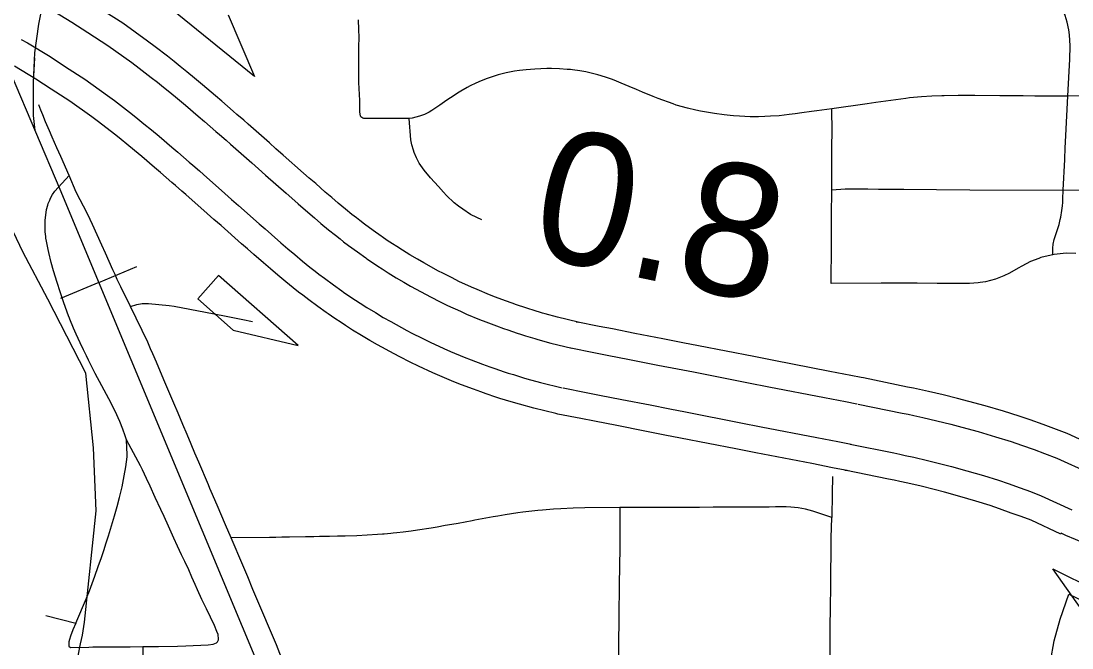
# Model space of a CAD drawing. Extents: x -19 to 366, y -4 to 359.
# Drawn here: x 154.805 to 155.44, y 193.673 to 194.052 of the extents above; entities that cross this region are included whole.
import ezdxf

# ---------------------------------------------------------------- set-up
doc = ezdxf.new("R2010")
doc.units = 0
for name, color, linetype in [('Level 10', 7, 'Continuous'), ('Level 19', 7, 'Continuous'), ('Level 33', 7, 'Continuous'), ('Level 40', 7, 'Continuous'), ('Level 42', 7, 'Continuous'), ('Level 48', 7, 'Continuous'), ('Level 60', 7, 'Continuous')]:
    doc.layers.add(name, color=color, linetype=linetype)

msp = doc.modelspace()

# ---------------------------------------------------------------- linework, layer by layer
at = {"layer": 'Level 10'}
for points in [[(154.84306, 193.68841), (154.85002, 193.7555), (154.8484, 193.79358), (154.84386, 193.83879), (154.82074, 193.88359), (154.80577, 193.91206), (154.79631, 193.93215), (154.78396, 193.96101), (154.78016, 193.97329), (154.77866, 193.97789)], [(155.47313, 193.64073), (155.42579, 193.63986), (155.42571, 193.65538), (155.42692, 193.6646), (155.42918, 193.67694), (155.43287, 193.69008), (155.43808, 193.70528), (155.48106, 193.68463)], [(154.83927, 193.66795), (154.84058, 193.67527), (154.84177, 193.68054), (154.84306, 193.68841)]]:
    msp.add_lwpolyline(points, dxfattribs=at)
at = {"layer": 'Level 19'}
for p, q in [((155.14019, 193.8698), (155.14145, 193.86953)), ((155.31395, 193.83588), (155.31257, 193.83613)), ((155.12918, 193.81406), (155.12792, 193.81434)), ((155.30256, 193.78022), (155.30398, 193.77997)), ((155.43338, 193.7421), (155.43315, 193.74155))]:
    msp.add_line(p, q, dxfattribs=at)
for points in [[(154.82079, 194.05979), (154.83531, 194.051), (154.84498, 194.04465), (154.85713, 194.03691), (154.87153, 194.02647), (154.87598, 194.02313), (154.88333, 194.01752), (154.88717, 194.01456), (154.89077, 194.01169), (154.89459, 194.00854), (154.89921, 194.00473), (154.90396, 194.00074), (154.91174, 193.99411), (154.91544, 193.99093), (154.92243, 193.9849), (154.9246, 193.98303), (154.92866, 193.97952), (154.93122, 193.97724), (154.9441, 193.96583), (154.94811, 193.96231), (154.95242, 193.95853), (154.96482, 193.94761), (154.96833, 193.94454), (154.97217, 193.94119), (154.97796, 193.93614), (154.98194, 193.93267), (154.98594, 193.92929), (154.9905, 193.9255), (154.99464, 193.92213), (154.99749, 193.91989), (154.99962, 193.91824), (155.00268, 193.91594), (155.00802, 193.91208), (155.01299, 193.90846), (155.01373, 193.90793), (155.01703, 193.90565), (155.02034, 193.90349), (155.02298, 193.90178), (155.02666, 193.89941), (155.03146, 193.89651), (155.03609, 193.89376), (155.04016, 193.8914), (155.04944, 193.88634), (155.05218, 193.88489), (155.05803, 193.88195), (155.06246, 193.87975), (155.07032, 193.87617), (155.07399, 193.87454), (155.08172, 193.87131), (155.08564, 193.86975), (155.09207, 193.86735), (155.09625, 193.86586), (155.09899, 193.8649), (155.10459, 193.86301), (155.10663, 193.86233), (155.10952, 193.86143), (155.11529, 193.85968), (155.11705, 193.85917), (155.12492, 193.857), (155.13762, 193.85389)], [(155.14145, 193.86953), (155.12897, 193.87258), (155.12143, 193.87466), (155.11987, 193.87511), (155.11425, 193.87682), (155.11156, 193.87766), (155.1097, 193.87827), (155.10422, 193.88013), (155.10162, 193.88103), (155.09759, 193.88248), (155.09143, 193.88477), (155.08781, 193.88621), (155.08036, 193.88932), (155.07692, 193.89085), (155.06938, 193.89429), (155.06522, 193.89635), (155.05956, 193.8992), (155.05706, 193.90052), (155.04804, 193.90544), (155.04423, 193.90764), (155.03973, 193.91032), (155.03518, 193.91306), (155.03172, 193.9153), (155.02912, 193.91699), (155.02601, 193.91901), (155.023, 193.9211), (155.02241, 193.92152), (155.01747, 193.92511), (155.01223, 193.9289), (155.00938, 193.93104), (155.0074, 193.93258), (155.00469, 193.93471), (155.00072, 193.93793), (154.99628, 193.94162), (154.99243, 193.94488), (154.98854, 193.94827), (154.98275, 193.95333), (154.97891, 193.95668), (154.97543, 193.95971), (154.96305, 193.97062), (154.95873, 193.97441), (154.95475, 193.9779), (154.94191, 193.98929), (154.93927, 193.99163), (154.93513, 193.99521), (154.93296, 193.99709), (154.92594, 194.00314), (154.9222, 194.00634), (154.91436, 194.01303), (154.90951, 194.01709), (154.90483, 194.02097), (154.9009, 194.0242), (154.89712, 194.02722), (154.89313, 194.0303), (154.8857, 194.03596), (154.88109, 194.03943), (154.86619, 194.05022), (154.85372, 194.05817)], [(154.80477, 194.04045), (154.80857, 194.0384), (154.82217, 194.03017), (154.83161, 194.02398), (154.84328, 194.01654), (154.85692, 194.00666), (154.86112, 194.0035), (154.86834, 193.99799), (154.87196, 193.9952), (154.87526, 193.99256), (154.87893, 193.98955), (154.88345, 193.98581), (154.88806, 193.98194), (154.89574, 193.97539), (154.89939, 193.97226), (154.90634, 193.96627), (154.9085, 193.9644), (154.91244, 193.96099), (154.91488, 193.95883), (154.92782, 193.94736), (154.93186, 193.94381), (154.93615, 193.94004), (154.94858, 193.92909), (154.95215, 193.92598), (154.95599, 193.92264), (154.96178, 193.91759), (154.96589, 193.914), (154.97012, 193.91042), (154.97487, 193.90647), (154.97927, 193.9029), (154.98234, 193.90048), (154.98468, 193.89867), (154.98808, 193.89612), (154.99356, 193.89215), (154.99859, 193.88849), (154.99956, 193.8878), (155.0033, 193.88521), (155.00691, 193.88286), (155.0096, 193.88111), (155.01362, 193.87852), (155.01881, 193.87539), (155.02363, 193.87252), (155.02809, 193.86994), (155.03779, 193.86464), (155.04091, 193.863), (155.04703, 193.85992), (155.05189, 193.85751), (155.06021, 193.85372), (155.06425, 193.85192), (155.07242, 193.84851), (155.07678, 193.84677), (155.08362, 193.84423), (155.08804, 193.84264), (155.091, 193.84161), (155.09678, 193.83966), (155.09909, 193.83889), (155.10227, 193.8379), (155.10828, 193.83607), (155.11035, 193.83547), (155.11873, 193.83317), (155.13175, 193.82998)], [(155.12792, 193.81434), (155.11468, 193.81759), (155.10597, 193.81998), (155.10369, 193.82064), (155.09753, 193.82251), (155.09415, 193.82357), (155.09166, 193.82439), (155.08577, 193.82639), (155.08267, 193.82747), (155.0781, 193.82911), (155.07099, 193.83175), (155.06633, 193.83361), (155.05788, 193.83713), (155.0536, 193.83904), (155.04497, 193.84298), (155.03984, 193.84552), (155.03353, 193.84869), (155.03017, 193.85046), (155.0202, 193.8559), (155.01549, 193.85863), (155.01053, 193.86158), (155.0051, 193.86486), (155.00086, 193.86759), (154.99813, 193.86937), (154.99431, 193.87185), (154.9903, 193.87463), (154.98917, 193.87544), (154.98411, 193.87912), (154.97853, 193.88316), (154.97492, 193.88587), (154.97244, 193.88779), (154.96921, 193.89032), (154.96465, 193.89404), (154.95977, 193.89808), (154.95539, 193.90179), (154.95119, 193.90546), (154.94541, 193.9105), (154.94157, 193.91385), (154.93797, 193.91699), (154.92552, 193.92796), (154.92124, 193.93171), (154.91717, 193.93529), (154.9042, 193.94678), (154.90184, 193.94888), (154.89797, 193.95223), (154.89581, 193.95409), (154.8889, 193.96005), (154.88527, 193.96316), (154.87766, 193.96965), (154.87315, 193.97344), (154.86869, 193.97712), (154.86513, 193.98005), (154.86202, 193.98254), (154.85854, 193.98522), (154.8514, 193.99067), (154.84736, 193.99371), (154.83422, 194.00322), (154.82287, 194.01046), (154.81359, 194.01655), (154.80059, 194.02442)], [(155.31257, 193.83613), (155.30621, 193.83739), (155.29348, 193.83989), (155.25975, 193.84643), (155.24756, 193.84882), (155.21416, 193.85535), (155.20461, 193.8572), (155.19264, 193.85953), (155.17564, 193.86285), (155.16212, 193.86549), (155.15403, 193.86707), (155.14019, 193.8698)], [(155.13707, 193.85401), (155.15093, 193.85127), (155.15903, 193.84969), (155.17255, 193.84705), (155.18956, 193.84373), (155.20155, 193.8414), (155.21109, 193.83955), (155.24447, 193.83302), (155.25667, 193.83063), (155.2904, 193.82408), (155.30309, 193.8216), (155.30979, 193.82027), (155.31011, 193.82022)], [(155.45709, 193.79307), (155.43709, 193.80237), (155.42887, 193.80542), (155.42243, 193.80776), (155.41468, 193.81052), (155.40811, 193.81273), (155.39846, 193.81581), (155.38751, 193.81902), (155.37757, 193.82172), (155.37066, 193.82354), (155.36202, 193.82567), (155.35326, 193.8277), (155.34779, 193.82891), (155.34417, 193.82967), (155.34059, 193.83043), (155.31395, 193.83588)], [(155.1323, 193.82986), (155.14618, 193.82711), (155.15431, 193.82552), (155.16784, 193.82288), (155.18485, 193.81956), (155.19686, 193.81723), (155.20639, 193.81538), (155.23973, 193.80886), (155.25196, 193.80646), (155.28569, 193.79992), (155.29833, 193.79744), (155.30553, 193.79601), (155.3064, 193.79588)], [(155.31072, 193.82011), (155.33731, 193.81467), (155.34086, 193.81392), (155.34439, 193.81318), (155.3497, 193.812), (155.35828, 193.81001), (155.36668, 193.80794), (155.37341, 193.80617), (155.38314, 193.80352), (155.39375, 193.80042), (155.40309, 193.79743), (155.40941, 193.79531), (155.41699, 193.79261), (155.42333, 193.79031), (155.43088, 193.7875), (155.45031, 193.77847)], [(155.30398, 193.77997), (155.30275, 193.78015), (155.29522, 193.78165), (155.28261, 193.78411), (155.24888, 193.79066), (155.23664, 193.79306), (155.20331, 193.79958), (155.19379, 193.80142), (155.18177, 193.80376), (155.16476, 193.80708), (155.15122, 193.80972), (155.14307, 193.81132), (155.12918, 193.81406)], [(155.30579, 193.79599), (155.3323, 193.79056), (155.33579, 193.78983), (155.33919, 193.78911), (155.34425, 193.78799), (155.35255, 193.78607), (155.3606, 193.78408), (155.36705, 193.78239), (155.37645, 193.77983), (155.38654, 193.77687), (155.39542, 193.77404), (155.40135, 193.77204), (155.40866, 193.76944), (155.41484, 193.76719), (155.42139, 193.76476), (155.43993, 193.75615)], [(155.43315, 193.74155), (155.41519, 193.74989), (155.4093, 193.75208), (155.40321, 193.75429), (155.39608, 193.75683), (155.3904, 193.75874), (155.38183, 193.76148), (155.37207, 193.76434), (155.36289, 193.76683), (155.35663, 193.76848), (155.34881, 193.77041), (155.34069, 193.77229), (155.33578, 193.77338), (155.33247, 193.77407), (155.32903, 193.7748), (155.30256, 193.78022)], [(155.50028, 193.7097), (155.46886, 193.72564), (155.45986, 193.73011), (155.45606, 193.73193), (155.45085, 193.73438), (155.44727, 193.73599), (155.44207, 193.73835), (155.43631, 193.74073), (155.43338, 193.7421)]]:
    msp.add_lwpolyline(points, dxfattribs=at)
at = {"layer": 'Level 33'}
for points in [[(155.43743, 194.00628), (155.43819, 194.02131), (155.43854, 194.02835), (155.43891, 194.03668), (155.43847, 194.04335), (155.43803, 194.04631), (155.43699, 194.05094), (155.43578, 194.05503), (155.43509, 194.05683), (155.43369, 194.05995), (155.43241, 194.06255), (155.43056, 194.06568), (155.42781, 194.06962), (155.42352, 194.07544), (155.41989, 194.08038), (155.4151, 194.08691), (155.41248, 194.09048), (155.40759, 194.09723)], [(155.03933, 193.99279), (155.03879, 193.99274), (155.03194, 193.9927), (155.0233, 193.99268), (155.01984, 193.99271), (155.01669, 193.99275), (155.01349, 193.99275), (155.0119, 193.99272), (155.01124, 193.99292), (155.01066, 193.99321), (155.01001, 193.99367), (155.00975, 193.99438), (155.00954, 193.99659), (155.00951, 193.99999), (155.00938, 194.0035), (155.00884, 194.0145), (155.00874, 194.01921), (155.00885, 194.0299), (155.00893, 194.03603), (155.00895, 194.04172), (155.00885, 194.04655), (155.00873, 194.05227)], [(155.29484, 193.99864), (155.28574, 193.99737), (155.28256, 193.99692), (155.27654, 193.99607), (155.27256, 193.99554), (155.26895, 193.99507), (155.26288, 193.9944), (155.25773, 193.99406), (155.25425, 193.99387), (155.25037, 193.9938), (155.24641, 193.99379), (155.24547, 193.99379), (155.23904, 193.9941), (155.23536, 193.99433), (155.23337, 193.99449), (155.22978, 193.99487), (155.22383, 193.99564), (155.22017, 193.99626), (155.21529, 193.99721), (155.21259, 193.9978), (155.20751, 193.99901), (155.20075, 194.00085), (155.19877, 194.00153), (155.18972, 194.00473), (155.18672, 194.00592), (155.18039, 194.00855), (155.17669, 194.01019), (155.1723, 194.01208), (155.16743, 194.01413), (155.16326, 194.01578), (155.16156, 194.01643), (155.15792, 194.01777), (155.15326, 194.01915), (155.14928, 194.02012), (155.14601, 194.02083), (155.14235, 194.02146), (155.13792, 194.02207), (155.13669, 194.02222), (155.13486, 194.02239), (155.13009, 194.0227), (155.12532, 194.02286), (155.12251, 194.02288), (155.11881, 194.02277), (155.11524, 194.02259), (155.10998, 194.02213), (155.10599, 194.02166), (155.1029, 194.02122), (155.09887, 194.02048), (155.0979, 194.02028), (155.09311, 194.01908), (155.08942, 194.01796), (155.08635, 194.01689), (155.08275, 194.01547), (155.07955, 194.01406), (155.07623, 194.01241), (155.07432, 194.01138), (155.07055, 194.00928), (155.06941, 194.00857), (155.06427, 194.00521), (155.06209, 194.00372), (155.05771, 194.00069), (155.053, 193.99747), (155.05134, 193.99651), (155.05006, 193.99587), (155.04863, 193.9952), (155.04556, 193.99413), (155.04117, 193.99296), (155.03933, 193.99279)], [(155.43743, 194.00628), (155.42448, 194.00622), (155.41756, 194.00628), (155.4105, 194.00634), (155.40188, 194.0064), (155.3964, 194.00643), (155.38129, 194.00655), (155.37577, 194.00658), (155.37108, 194.00661), (155.36268, 194.00649), (155.36121, 194.00645), (155.35527, 194.00616), (155.34901, 194.00578), (155.34171, 194.00511), (155.33952, 194.00482), (155.33036, 194.00358), (155.32128, 194.00231), (155.31616, 194.00162), (155.29484, 193.99864)], [(155.4347, 193.94937), (155.43562, 193.96783), (155.43563, 193.96823), (155.43591, 193.97475), (155.43625, 193.98238), (155.43743, 194.00628)], [(155.52052, 194.00606), (155.49671, 194.00613), (155.48996, 194.00617), (155.48091, 194.00622), (155.47404, 194.00624), (155.46118, 194.00632), (155.4528, 194.00636), (155.43743, 194.00628)], [(154.83365, 193.9582), (154.82862, 193.96972), (154.82621, 193.97506), (154.82341, 193.98142), (154.82178, 193.98525), (154.81949, 193.99065), (154.81773, 193.99495), (154.81657, 193.99779), (154.81536, 194.00088)], [(155.0832, 193.93154), (155.08011, 193.93284), (155.07643, 193.93468), (155.07174, 193.93781), (155.06905, 193.9397), (155.06648, 193.94174), (155.06178, 193.94624), (155.06002, 193.94809), (155.0569, 193.95154), (155.05222, 193.95692), (155.04837, 193.96145), (155.04539, 193.96579), (155.04409, 193.96817), (155.04366, 193.969), (155.04231, 193.97224), (155.0418, 193.97358), (155.04092, 193.97673), (155.04033, 193.97975), (155.03933, 193.99279)], [(155.2947, 193.94955), (155.29482, 193.96692), (155.29486, 193.97598), (155.29488, 193.98474), (155.29484, 193.99864)], [(154.8683, 193.7985), (154.86751, 193.80092), (154.86621, 193.80497), (154.86429, 193.80963), (154.86148, 193.81577), (154.85763, 193.82331), (154.85349, 193.83112), (154.84952, 193.83864), (154.84533, 193.84665), (154.84411, 193.84918), (154.84232, 193.85289), (154.84037, 193.85709), (154.83794, 193.86245), (154.83636, 193.86601), (154.83417, 193.87134), (154.83393, 193.87196), (154.83339, 193.87342), (154.8305, 193.88135), (154.8297, 193.88372), (154.82832, 193.88785), (154.82647, 193.89352), (154.82436, 193.90062), (154.82295, 193.90577), (154.8214, 193.9117), (154.82099, 193.91352), (154.82013, 193.91766), (154.81999, 193.91854), (154.81972, 193.9203), (154.81957, 193.92149), (154.8193, 193.92426), (154.81915, 193.92667), (154.81918, 193.93116), (154.8201, 193.93763), (154.8208, 193.94036), (154.82106, 193.94127), (154.82197, 193.94344), (154.82246, 193.94453), (154.82367, 193.94685), (154.82498, 193.94872), (154.83365, 193.9582)], [(154.87086, 193.87899), (154.86498, 193.89098), (154.86284, 193.89542), (154.86147, 193.89833), (154.8601, 193.9013), (154.85564, 193.9113), (154.85343, 193.91625), (154.8478, 193.92859), (154.84641, 193.93163), (154.84396, 193.93662), (154.84242, 193.9398), (154.84048, 193.94359), (154.838, 193.94828), (154.83365, 193.9582)], [(155.29436, 193.89291), (155.29451, 193.91639), (155.29453, 193.92601), (155.2946, 193.93383), (155.2947, 193.94955)], [(155.2947, 193.94955), (155.30281, 193.95019), (155.31652, 193.9501), (155.32299, 193.95006), (155.33822, 193.94993), (155.35809, 193.94986), (155.37823, 193.94967), (155.4347, 193.94937)], [(155.42841, 193.91036), (155.42843, 193.9144), (155.4285, 193.91672), (155.42913, 193.91953), (155.43057, 193.92379), (155.43215, 193.92869), (155.43284, 193.93161), (155.43322, 193.93315), (155.43386, 193.93702), (155.4342, 193.94002), (155.43433, 193.94199), (155.43443, 193.94406), (155.4347, 193.94937)], [(155.54565, 193.94882), (155.52886, 193.94895), (155.52009, 193.94902), (155.50993, 193.94909), (155.49742, 193.94915), (155.49167, 193.94916), (155.4871, 193.94918), (155.47535, 193.94922), (155.45164, 193.94928), (155.4347, 193.94937)], [(155.42841, 193.91036), (155.42547, 193.90977), (155.42114, 193.90864), (155.41983, 193.90818), (155.41494, 193.90623), (155.4096, 193.9034), (155.40748, 193.90221), (155.40212, 193.89922), (155.39883, 193.89764), (155.39365, 193.89568), (155.38773, 193.89409), (155.38436, 193.89354), (155.38323, 193.89341), (155.37806, 193.89299), (155.37531, 193.89298), (155.36702, 193.893), (155.35844, 193.89302), (155.34636, 193.89309), (155.32455, 193.89323), (155.29436, 193.89291)], [(155.44226, 193.91115), (155.43639, 193.91129), (155.42923, 193.91052), (155.42841, 193.91036)], [(154.87086, 193.87899), (154.87468, 193.88036), (154.87791, 193.88099), (154.8816, 193.88089), (154.89426, 193.87974), (154.89728, 193.8793), (154.91617, 193.87563), (154.92766, 193.87335), (154.93862, 193.87114), (154.94462, 193.86995)], [(154.91884, 193.76915), (154.91787, 193.77136), (154.91204, 193.78498), (154.9097, 193.79055), (154.90752, 193.79583), (154.90508, 193.80169), (154.90246, 193.80774), (154.89955, 193.81455), (154.89695, 193.82076), (154.89519, 193.82495), (154.89165, 193.83333), (154.88893, 193.8396), (154.88645, 193.84547), (154.88434, 193.85041), (154.88296, 193.85359), (154.88135, 193.85754), (154.87086, 193.87899)], [(154.83776, 193.6878), (154.84411, 193.70275), (154.84594, 193.70729), (154.84757, 193.7116), (154.84923, 193.71604), (154.85131, 193.72186), (154.85325, 193.72747), (154.85466, 193.73169), (154.85618, 193.7363), (154.85757, 193.74058), (154.85936, 193.74656), (154.86112, 193.75261), (154.86268, 193.75827), (154.86415, 193.7637), (154.86571, 193.77011), (154.86707, 193.77681), (154.868, 193.78227), (154.8687, 193.78818), (154.86873, 193.78951), (154.8683, 193.7985)], [(154.92397, 193.6777), (154.92408, 193.67795), (154.92371, 193.68085), (154.92308, 193.68265), (154.92155, 193.68629), (154.91666, 193.69633), (154.91395, 193.70206), (154.91127, 193.70794), (154.9099, 193.711), (154.90791, 193.7155), (154.906, 193.71996), (154.90363, 193.72502), (154.90164, 193.729), (154.89923, 193.73425), (154.89702, 193.73917), (154.89377, 193.74643), (154.89124, 193.75209), (154.88914, 193.75646), (154.88566, 193.76365), (154.88268, 193.77041), (154.88053, 193.77523), (154.878, 193.78045), (154.87677, 193.78283), (154.87539, 193.78551), (154.8683, 193.7985)], [(155.2951, 193.77629), (155.295, 193.76615), (155.29468, 193.75154)], [(154.9316, 193.73929), (154.92821, 193.74722), (154.92319, 193.75899), (154.91963, 193.76732), (154.91884, 193.76915)], [(155.1667, 193.75752), (155.14539, 193.75743), (155.13839, 193.75724), (155.13094, 193.75689), (155.12647, 193.75664), (155.11983, 193.75608), (155.11697, 193.75579), (155.10791, 193.75478), (155.10501, 193.75439), (155.09734, 193.75324), (155.09289, 193.75246), (155.09002, 193.75196), (155.07899, 193.74995), (155.07735, 193.74965), (155.06882, 193.74804), (155.06515, 193.74737), (155.06112, 193.74666), (155.05619, 193.7458), (155.05252, 193.7452), (155.04427, 193.74387), (155.04049, 193.74331), (155.03566, 193.74269), (155.0319, 193.74225), (155.02966, 193.74202), (155.02822, 193.74188), (155.0242, 193.74152), (155.02312, 193.74143), (155.02012, 193.7412), (155.00768, 193.74051), (155.0006, 193.74039), (154.99587, 193.74022), (154.99107, 193.74013), (154.98683, 193.74007), (154.98501, 193.74004), (154.98172, 193.73997), (154.9766, 193.73986), (154.96702, 193.73967), (154.96221, 193.73959), (154.95864, 193.73955), (154.95475, 193.73953), (154.9316, 193.73929)], [(155.1667, 193.75752), (155.16653, 193.73329), (155.1663, 193.711), (155.16604, 193.69183), (155.16587, 193.6739), (155.1658, 193.65778), (155.1657, 193.64872), (155.16559, 193.63714)], [(155.29468, 193.75154), (155.28329, 193.75532), (155.27878, 193.75658), (155.27449, 193.7574), (155.26993, 193.75788), (155.26706, 193.75799), (155.26469, 193.75802), (155.26069, 193.75799), (155.25686, 193.75788), (155.24777, 193.75782), (155.24279, 193.75782), (155.23621, 193.75781), (155.22297, 193.75772), (155.21471, 193.75768), (155.20071, 193.75763), (155.19493, 193.75762), (155.18795, 193.75758), (155.18295, 193.75759), (155.17601, 193.75756), (155.1667, 193.75752)], [(155.29338, 193.63588), (155.29347, 193.65255), (155.29358, 193.65918), (155.29372, 193.67531), (155.29381, 193.68552), (155.29397, 193.69704), (155.29412, 193.71018), (155.2942, 193.71948), (155.29431, 193.72902), (155.29441, 193.73922), (155.29468, 193.75154)], [(154.97206, 193.64245), (154.97183, 193.64292), (154.96822, 193.65202), (154.96638, 193.65721), (154.96383, 193.66341), (154.96116, 193.66941), (154.95902, 193.67456), (154.95667, 193.68031), (154.94895, 193.69824), (154.94484, 193.70816), (154.94168, 193.71575), (154.93865, 193.72284), (154.9316, 193.73929)], [(154.8197, 193.69225), (154.83776, 193.6878)], [(154.83776, 193.6878), (154.83599, 193.68369), (154.83452, 193.6799), (154.83387, 193.67794), (154.83353, 193.67644), (154.83344, 193.67485), (154.83361, 193.6738), (154.83463, 193.67299), (154.8457, 193.67331), (154.8481, 193.67333), (154.8511, 193.67335), (154.86041, 193.67343), (154.86403, 193.67345), (154.87064, 193.67349), (154.87817, 193.67353)], [(154.87817, 193.67353), (154.88766, 193.67358), (154.89914, 193.67378), (154.90423, 193.67392), (154.91766, 193.67457), (154.9208, 193.67499), (154.92277, 193.6758), (154.92337, 193.67639), (154.92397, 193.6777)], [(154.87817, 193.67353), (154.87825, 193.66751), (154.87828, 193.66336), (154.87827, 193.6597), (154.87829, 193.65768), (154.87834, 193.65044)]]:
    msp.add_lwpolyline(points, dxfattribs=at)
at = {"layer": 'Level 40'}
for q in [(154.87471, 193.9032), (154.82857, 193.88393)]:
    msp.add_line((154.85164, 193.89357), q, dxfattribs=at)
for points in [[(153.82089, 195.43242), (153.85739, 195.36963), (153.94062, 195.22089), (154.06212, 194.99912), (154.16182, 194.81876), (154.27799, 194.61123), (154.29401, 194.58541), (154.31271, 194.55824), (154.33273, 194.52885), (154.36701, 194.48966), (154.39905, 194.45181), (154.44089, 194.41039), (154.67767, 194.18772), (154.69993, 194.16501), (154.71595, 194.14898), (154.73509, 194.12582), (154.75334, 194.09732), (154.77247, 194.06971), (154.79873, 194.01939), (154.82811, 193.94992), (154.91401, 193.74417), (154.99769, 193.54333)], [(155.6498, 195.41952), (155.54391, 195.28993), (155.50352, 195.23396), (155.44399, 195.14417), (155.41797, 195.10167), (155.3734, 195.02295), (155.32075, 194.91969), (155.28904, 194.85504), (155.21456, 194.69731), (155.1329, 194.52401), (155.10567, 194.46715), (155.09162, 194.43841), (155.08264, 194.42375), (155.04615, 194.37496), (154.95072, 194.25075), (154.84154, 194.10918), (154.83137, 194.09512), (154.82329, 194.07716), (154.81761, 194.06189), (154.81522, 194.04962), (154.81282, 194.03232), (154.81192, 194.01466), (154.81192, 193.99461), (154.81304, 193.98555)], [(154.78511, 194.0455), (154.79873, 194.01939), (154.82811, 193.94992), (154.91401, 193.74417), (154.99769, 193.54333), (155.01104, 193.51038), (155.11252, 193.27079), (155.16237, 193.1501), (155.1913, 193.08553), (155.2812, 192.87266), (155.34084, 192.73372), (155.35282, 192.70581)], [(154.81268, 194.02946), (154.81192, 194.01466), (154.81192, 193.99461), (154.81304, 193.98555)]]:
    msp.add_lwpolyline(points, dxfattribs=at)
at = {"layer": 'Level 42'}
for p, q in [((154.94572, 194.01818), (154.89578, 194.05854)), ((154.92978, 194.05541), (154.94572, 194.01818)), ((154.92399, 193.89784), (154.91149, 193.88362)), ((154.97221, 193.85545), (154.92399, 193.89784)), ((154.91149, 193.88362), (154.93282, 193.86486)), ((154.93282, 193.86486), (154.97221, 193.85545)), ((155.45181, 193.68758), (155.42838, 193.72061)), ((155.42838, 193.72061), (155.48571, 193.6917))]:
    msp.add_line(p, q, dxfattribs=at)
at = {"layer": 'Level 60'}
for points in [[(156.50946, 189.3937), (156.44759, 191.65634), (156.2114, 200.27623), (155.97446, 208.89626), (155.73678, 217.51643), (155.49836, 226.13674), (155.2592, 234.75719), (155.01929, 243.37778), (154.77865, 251.9985), (154.53727, 260.61937), (154.29515, 269.24038), (154.0523, 277.86152), (153.80871, 286.48281), (153.56438, 295.10424), (153.31933, 303.72581), (153.07354, 312.34752), (152.82702, 320.96938), (152.57978, 329.59137), (152.3318, 338.21351), (152.0831, 346.83579)], [(0, 189.51617), (7.11214, 189.52059), (14.22427, 189.53386), (21.33637, 189.55597), (28.44845, 189.58693), (35.56048, 189.62672), (42.67245, 189.67537), (49.78436, 189.73285), (56.89619, 189.79918), (64.00793, 189.87436), (71.11958, 189.95838), (78.23111, 190.05124), (85.34253, 190.15294), (92.45381, 190.26349), (99.56495, 190.38288), (106.67593, 190.51112), (113.78675, 190.6482), (120.89739, 190.79412), (128.00785, 190.94888), (135.11811, 191.11248), (142.22816, 191.28493), (149.33799, 191.46621), (156.44759, 191.65634), (163.55694, 191.85531), (170.66605, 192.06312), (177.77489, 192.27977), (184.88345, 192.50526), (191.99173, 192.73959), (199.09971, 192.98276), (206.20739, 193.23477), (213.31474, 193.49561), (220.42177, 193.7653), (227.52845, 194.04382), (234.63479, 194.33118), (241.74076, 194.62738), (248.84635, 194.93241), (255.95157, 195.24628), (263.05638, 195.56898), (270.16079, 195.90052), (277.26478, 196.24089), (284.36834, 196.5901), (291.47147, 196.94814), (298.57414, 197.31501), (305.67635, 197.69072), (312.77809, 198.07525), (319.87934, 198.46862), (326.9801, 198.87082), (334.08035, 199.28185), (341.18009, 199.7017)]]:
    msp.add_spline(points, degree=3, dxfattribs=at)

# ---------------------------------------------------------------- texts
at = {"layer": 'Level 48'}
msp.add_text('0.8', height=0.08, rotation=348.20558, dxfattribs=at).set_placement((155.11019, 193.91072))

doc.saveas('drawing.dxf')
